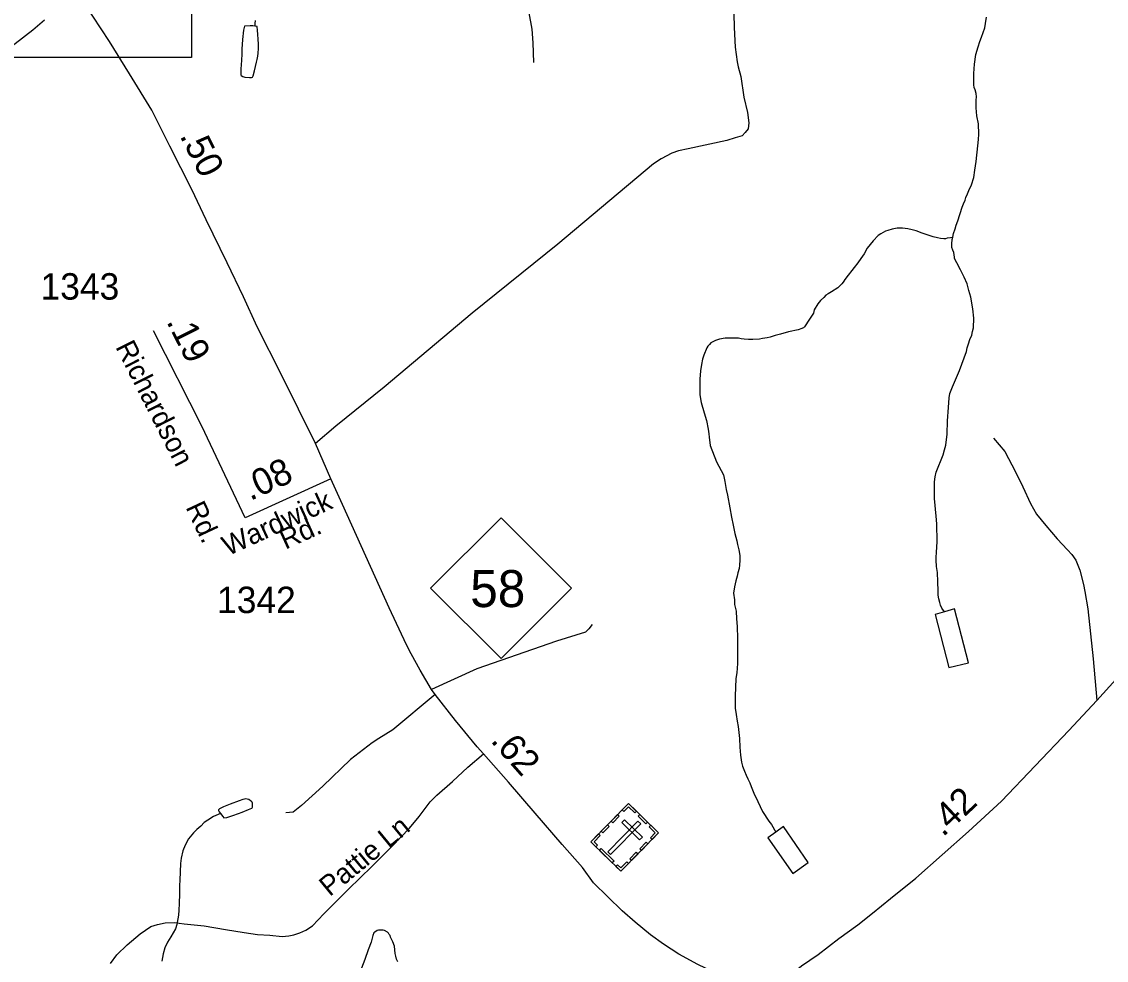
# Model space of a CAD drawing. Extents: x 2220236 to 2384410, y 720751 to 894131.
# Drawn here: x 2281155 to 2286280, y 842586 to 847023 of the extents above; entities that cross this region are included whole.
import ezdxf

# ---------------------------------------------------------------- set-up
doc = ezdxf.new("R2010")
doc.units = 0
for name, color, linetype in [('Exist Cultural Cemetery CELL', 7, 'Continuous'), ('Exist Hydrographic Misc Water Feature', 7, 'Continuous'), ('Exist Hydrographic Pond Under 1500 Sq Ft', 7, 'Continuous'), ('Exist Road Non-System Type 51', 7, 'Continuous'), ('Exist Road Non-System Type 51 Label', 7, 'Continuous'), ('Exist Road Primary NC Attributed', 7, 'Continuous'), ('Exist Road Primary NC Service Mileage Hundredths English Label', 7, 'Continuous'), ('Exist Road Primary NC Shield CELL', 7, 'Continuous'), ('Exist Road Primary NC Shield Number Label', 7, 'Continuous'), ('Exist Road Secondary Mileage Hundredths English Label', 7, 'Continuous'), ('Exist Road Secondary Type 41 Attributed', 7, 'Continuous'), ('Exist Road Secondary Type 51 Attributed', 7, 'Continuous'), ('Exist Road Secondary Type 51 Label', 7, 'Continuous'), ('Exist Road Secondary Type 51 Number Label', 7, 'Continuous'), ('Map Preparation Inset Cut Line', 7, 'Continuous')]:
    doc.layers.add(name, color=color, linetype=linetype)

msp = doc.modelspace()

# ---------------------------------------------------------------- linework, layer by layer
at = {"layer": 'Exist Cultural Cemetery CELL'}
for points in [[(2284022.3, 843327.7), (2284164.5, 843188.3), (2283986.2, 843006.5), (2283844.1, 843145.9)], [(2283992, 843296.7), (2284000.1, 843288.8), (2284022.7, 843311.8), (2284051.6, 843283.4), (2284059.4, 843291.3), (2284022.3, 843327.7)], [(2283940.1, 843243.8), (2283970.4, 843274.7), (2283978.5, 843266.8), (2283948.2, 843235.8)], [(2284003.8, 843250.5), (2283990.7, 843237.2), (2284074.8, 843154.7), (2284087.9, 843168.1)], [(2284075.2, 843275.8), (2284112.2, 843239.5), (2284104.2, 843231.4), (2284067.2, 843267.6)], [(2283893, 843195.8), (2283923.3, 843226.8), (2283931.5, 843218.8), (2283901.1, 843187.9)], [(2284079.7, 843230.4), (2284066.3, 843243.5), (2283924.3, 843098.7), (2283937.7, 843085.6)], [(2284134.2, 843157.3), (2284126.1, 843165.2), (2284148.6, 843188.2), (2284119.6, 843216.6), (2284127.4, 843224.5), (2284164.5, 843188.2)], [(2283867.7, 843122.7), (2283875.7, 843130.9), (2283860, 843146.4), (2283888.3, 843175.2), (2283880.4, 843183), (2283844, 843145.9)], [(2283893.1, 843113.8), (2283953.7, 843054.4), (2283945.7, 843046.3), (2283885.1, 843105.7)], [(2284028.7, 843066), (2284059, 843096.9), (2284067.1, 843089), (2284036.8, 843058.1)], [(2284074.9, 843113.1), (2284105.2, 843144), (2284113.3, 843136), (2284083, 843105.1)], [(2283962.5, 843029.7), (2283970.6, 843037.9), (2283986.3, 843022.5), (2284014.6, 843051.3), (2284022.5, 843043.5), (2283986.2, 843006.5)]]:
    msp.add_lwpolyline(points, close=True, dxfattribs=at)
at = {"layer": 'Exist Hydrographic Misc Water Feature'}
for points in [[(2283551.4, 847065.5), (2283565.5, 846987.1), (2283570.7, 846923), (2283573.7, 846829.5)], [(2285554.7, 846003.8), (2285558, 846021.8), (2285565.4, 846044.6), (2285570.6, 846061.5), (2285577.6, 846081.1), (2285598.6, 846145.6), (2285604.9, 846161.8), (2285612.5, 846179.7), (2285616.3, 846191.8), (2285624.2, 846209.7), (2285630.1, 846224.3), (2285642.8, 846251.9), (2285653.4, 846286.1), (2285659.3, 846320.4), (2285664.8, 846362.3), (2285672.2, 846436.6), (2285676.1, 846466), (2285678, 846490.6), (2285675.1, 846540.9), (2285668.6, 846578.7), (2285664.2, 846616.5), (2285664.3, 846652.6), (2285665.9, 846668), (2285664.3, 846683.8), (2285659.7, 846700.2), (2285655.7, 846712.5), (2285653.6, 846725), (2285653.1, 846778.1), (2285657, 846822.3), (2285663.8, 846868.1), (2285673.8, 846905), (2285682.2, 846930), (2285690.8, 846950.5), (2285705.1, 846994.5), (2285708.8, 847014.8), (2285714.4, 847045.1)], [(2282257.7, 847029), (2282257.1, 847014.3), (2282256.2, 847002.1)], [(2285554.7, 846003.8), (2285552.4, 846002.9), (2285544.1, 846001.4), (2285528.4, 845999.4), (2285520.1, 845997), (2285512.2, 845997.1), (2285495.9, 845998.5), (2285482.8, 846001), (2285462.2, 846006.4), (2285437.8, 846014.4), (2285410.1, 846023.9), (2285381.8, 846034.3), (2285361.9, 846039.6), (2285342, 846043.3), (2285316.8, 846047.1), (2285304, 846047.4), (2285291.9, 846047), (2285267.5, 846041.6), (2285248, 846036.4), (2285236.1, 846032.4), (2285224.9, 846027.1), (2285214.3, 846020.7), (2285202.3, 846011.8), (2285178.5, 845987.7), (2285150.5, 845952.2), (2285134.9, 845925.6), (2285119.7, 845903.6), (2285105.5, 845883.6), (2285087.6, 845861), (2285077.8, 845847.1), (2285060, 845824.5), (2285044.1, 845804.5), (2285039, 845796.4), (2285036.3, 845792.2), (2285030.6, 845784.1), (2285010.5, 845764.2), (2284980.6, 845745.8), (2284966, 845737.2), (2284955, 845729.9), (2284945, 845719.6), (2284929.3, 845705.8), (2284917.1, 845689.7), (2284899.5, 845661.5), (2284895.9, 845645.2), (2284877.9, 845616.7), (2284854.2, 845581.1), (2284848.2, 845576.3), (2284844.5, 845574.1), (2284840.6, 845572.6), (2284823.7, 845567), (2284778.6, 845556.5), (2284740.9, 845545.8), (2284714.6, 845539.7), (2284690.8, 845532), (2284677, 845529.1), (2284654.9, 845524.6), (2284641.1, 845522.6), (2284608.9, 845520.6), (2284588.9, 845520.4), (2284568.9, 845522.4), (2284555.2, 845524.4), (2284541.1, 845526.3), (2284495.2, 845527.2), (2284479.2, 845527.6), (2284452.8, 845521.6), (2284433.3, 845515.4), (2284411.8, 845504.4), (2284404.4, 845497), (2284397.4, 845489.9), (2284391.9, 845480.8), (2284377.8, 845446.7), (2284372.1, 845428.1), (2284366.4, 845402.7), (2284362.5, 845372.6), (2284358.7, 845333.9), (2284358.8, 845308.7), (2284359.4, 845258.5), (2284365.9, 845222.3), (2284380.3, 845174.4), (2284390.4, 845138.1), (2284399, 845096.3), (2284401.2, 845074.9), (2284403.5, 845058.5), (2284407.9, 845019), (2284438.2, 844943), (2284470.7, 844881.6), (2284477.2, 844849.3), (2284483.6, 844811.5), (2284489.7, 844785.1), (2284500.2, 844725.2), (2284508.8, 844681.4), (2284516.9, 844643.5), (2284525.2, 844603.3), (2284533.7, 844569.4), (2284537.6, 844552.2), (2284540, 844539.7), (2284544, 844525.9)], [(2285515, 844233.5), (2285502.9, 844250.1), (2285495.9, 844264), (2285492.6, 844276.6), (2285487.7, 844294.7), (2285485.5, 844311.8), (2285485.2, 844332.5), (2285483.2, 844375.8), (2285482.4, 844418.5), (2285478.1, 844448.1), (2285475.4, 844477), (2285476, 844490.1), (2285477.9, 844514.7), (2285481.2, 844564.5), (2285478.4, 844649.8), (2285476.5, 844685.9), (2285468.4, 844769.1), (2285467.3, 844796), (2285468.7, 844848.4), (2285470.8, 844870.7), (2285476.2, 844894.2), (2285509.7, 844974.8), (2285515.1, 844998.3), (2285521.2, 845020.5), (2285528.5, 845072.8), (2285530.1, 845136.8), (2285533.4, 845199), (2285537, 845244.9), (2285541, 845265.1), (2285552.5, 845297), (2285585.9, 845373.4), (2285618.9, 845463.6), (2285622.9, 845481.5), (2285628.8, 845499.5), (2285634.5, 845520), (2285644.1, 845541.8), (2285648.1, 845558.1), (2285652.1, 845576), (2285654.3, 845621.9), (2285649.4, 845666.3), (2285639, 845720), (2285630.5, 845752), (2285622, 845784.3), (2285607.9, 845815.7), (2285591.2, 845850.5), (2285573.2, 845883.7), (2285562.8, 845903.6), (2285562.9, 845909.2), (2285561.2, 845921.7), (2285558.8, 845931.6), (2285554.7, 845943.1), (2285550.4, 845955.3), (2285550.4, 845973.4), (2285552.2, 845993), (2285554.7, 846003.8)], [(2284544, 844525.9), (2284548, 844499.5), (2284548.6, 844478.2), (2284546.7, 844453.6), (2284544.8, 844437.9), (2284539.1, 844417.7), (2284535.2, 844401.4), (2284529.5, 844379.2), (2284523.6, 844351.5), (2284518.1, 844321.4), (2284522.3, 844289.2), (2284522.5, 844267.8), (2284530.7, 844235.9), (2284532.9, 844199.7), (2284535.1, 844163.6), (2284537.9, 844107.8), (2284536.6, 844045.5), (2284537.1, 843989.7), (2284533.2, 843945.5), (2284529.4, 843917.7), (2284528.2, 843875.8), (2284526, 843835.8), (2284526.6, 843829.2), (2284526.8, 843777.4), (2284531.4, 843747.8), (2284535.7, 843715.9), (2284539.8, 843691.9), (2284546.8, 843633.7), (2284548.6, 843593.3), (2284550.7, 843555.5), (2284556.3, 843522.6), (2284561.5, 843503.8), (2284569.5, 843479.7), (2284578, 843461.5), (2284585.8, 843444.2), (2284595.9, 843424.4), (2284602.1, 843407.8), (2284614.6, 843376.4), (2284632.8, 843336.7), (2284655.4, 843288.6), (2284685.6, 843244.4), (2284697.7, 843227.1), (2284703.8, 843217.1), (2284712, 843202.9), (2284717.7, 843191.3)], [(2282094.6, 843279.5), (2282060.8, 843265.4), (2282034.9, 843248.6), (2282017, 843236.8), (2282001.2, 843220.7), (2281983.2, 843204.7), (2281967.4, 843188.6), (2281943.8, 843159.6), (2281928.1, 843129.4), (2281916.1, 843103.4), (2281908.5, 843069.2), (2281904.7, 843044), (2281901.4, 842965.3), (2281899.9, 842939.8), (2281900.4, 842899.7), (2281898.5, 842853.9), (2281896.9, 842823.4), (2281895.1, 842799.8), (2281893.4, 842781.8), (2281887.6, 842755.7), (2281881.6, 842735.2), (2281860.1, 842697.2), (2281844.2, 842671.3), (2281830.5, 842644.4), (2281822.7, 842616.7), (2281817.1, 842582.3)]]:
    msp.add_lwpolyline(points, dxfattribs=at)
at = {"layer": 'Exist Hydrographic Pond Under 1500 Sq Ft'}
for points in [[(2282256.2, 847002.1), (2282246.3, 847003), (2282234.9, 847003.2), (2282206.9, 847001.5), (2282203, 846983.6), (2282197.5, 846939.4), (2282195.8, 846892.5), (2282194.7, 846868.9), (2282194.1, 846841.1), (2282192.7, 846818.8), (2282190.6, 846800.8), (2282190.3, 846782.8), (2282190.7, 846772.3), (2282192.6, 846768.9), (2282199.1, 846764.5), (2282208.8, 846761.1), (2282231.1, 846759), (2282241, 846759.7), (2282245.6, 846761.3), (2282248.7, 846767.8), (2282254.7, 846791.3), (2282259.7, 846811.8), (2282264.1, 846831.4), (2282267.3, 846845.1), (2282269.9, 846859.8), (2282271.9, 846873.9), (2282273.6, 846895.8), (2282273.5, 846905.7), (2282273.4, 846918.1), (2282272.6, 846939.5), (2282271.1, 846964.1), (2282269.5, 846982.2), (2282267.9, 847000.9), (2282256.2, 847002.1)], [(2285515, 844233.5), (2285470.4, 844220.3), (2285536.4, 843970.6), (2285628, 843991.7), (2285561.8, 844247.3), (2285515, 844233.5)], [(2282094.6, 843279.5), (2282104.8, 843265.2), (2282110.6, 843259.5), (2282124.7, 843261.5), (2282152.8, 843270.1), (2282178.6, 843280), (2282196.4, 843286.2), (2282226.2, 843298.7), (2282242.1, 843304.9), (2282243.4, 843306.6), (2282244.8, 843309.2), (2282245.8, 843313.1), (2282246.2, 843316.3), (2282246.1, 843324.5), (2282245.5, 843328.8), (2282243.9, 843332.8), (2282240.1, 843337.1), (2282235.9, 843340.5), (2282227.5, 843345.6), (2282220, 843348), (2282214.1, 843349.2), (2282208.2, 843348.3), (2282199.9, 843346.2), (2282182.1, 843340), (2282140.4, 843323.5), (2282124.2, 843317.2), (2282108.4, 843311), (2282098.4, 843307.3), (2282090.1, 843302.5), (2282086.1, 843299.3), (2282084.5, 843297.7), (2282084.1, 843293.5), (2282087.5, 843287.8), (2282094.6, 843279.5)], [(2284717.7, 843191.3), (2284680.4, 843165.1), (2284797.9, 842996.1), (2284871.1, 843048.7), (2284754, 843217.7), (2284717.7, 843191.3)], [(2282932.5, 842578.9), (2282926.5, 842590.5), (2282922.2, 842604.7), (2282920.2, 842618.5), (2282915.7, 842652.4), (2282907.9, 842672.9), (2282903.5, 842682.8), (2282897.5, 842696), (2282895.4, 842702.6), (2282891.2, 842708.6), (2282887.4, 842714.3), (2282883.2, 842718.6), (2282869.3, 842726.1), (2282863.1, 842727.9), (2282849.3, 842728.2), (2282841.5, 842727.7), (2282835.2, 842726.2), (2282823.2, 842718.2), (2282819.2, 842715.7), (2282813.4, 842703.7), (2282805.8, 842671.7), (2282792, 842635.3), (2282776.6, 842589.7), (2282761, 842549)]]:
    msp.add_lwpolyline(points, dxfattribs=at)
at = {"layer": 'Exist Road Non-System Type 51'}
for points in [[(2284519.3, 847060.9), (2284521.4, 846996.3), (2284526.8, 846902.3), (2284536.3, 846833.5), (2284540.6, 846809.4), (2284552.6, 846763.8), (2284567.7, 846667), (2284584.9, 846593.8), (2284591.3, 846544.3), (2284587, 846516.3), (2284574.1, 846499.1), (2284559.1, 846484), (2284526.8, 846473.3), (2284487, 846462), (2284304.2, 846421.6), (2284257.9, 846413), (2284226.7, 846402.2), (2284177.2, 846374.2), (2284140.7, 846350.6), (2283687.9, 845971.7), (2283283.2, 845645.2), (2282868.3, 845295.8), (2282638.5, 845111.3), (2282542.4, 845028.9)], [(2285746.6, 845054.4), (2285799.7, 844991.3), (2285851.1, 844895), (2285886, 844823.5), (2285920.9, 844745.5), (2285950.7, 844695.7), (2285993.9, 844640.9), (2286047, 844577.7), (2286096.8, 844526.3), (2286116.7, 844504.7), (2286135, 844478.1), (2286155.4, 844430.6), (2286172, 844362.7), (2286178.3, 844328.8), (2286193, 844247.3), (2286217.9, 844011.4), (2286234.5, 843813.8)], [(2283850.6, 844173), (2283835, 844152.9), (2283819.1, 844136.8), (2283681.4, 844094.8), (2283305, 843963.5), (2283092, 843866.6)], [(2283109.2, 843842.9), (2282909.2, 843675), (2282842.5, 843634.1), (2282810.2, 843614.7), (2282709.1, 843535.1), (2282578.5, 843409.4), (2282476.8, 843317.7), (2282438.1, 843285.4), (2282403.6, 843283.3)], [(2281574.4, 842570.8), (2281604.5, 842611.7), (2281654, 842659), (2281714.2, 842710.7), (2281765.8, 842745.1), (2281795.9, 842755.9), (2281832.5, 842762.4), (2281875.5, 842764.5), (2281922.9, 842758.1), (2282017.5, 842749.4), (2282118.6, 842732.2), (2282206.8, 842717.2), (2282269.2, 842708.6), (2282327.3, 842704.2), (2282385.4, 842697.8), (2282417.6, 842702.1), (2282441.3, 842706.4), (2282469.2, 842715), (2282497.2, 842727.9), (2282529.5, 842749.4), (2282583.3, 842805.4), (2282699.4, 842921.6), (2282809.1, 843029.3), (2282905.9, 843126.1), (2282987.7, 843210.1), (2283032.8, 843266), (2283084.5, 843334.9), (2283116.7, 843367.2), (2283189.9, 843431.8), (2283263, 843498.5), (2283337, 843561.6)]]:
    msp.add_lwpolyline(points, dxfattribs=at)
at = {"layer": 'Exist Road Primary NC Attributed'}
for points in [[(2282615.7, 844861.9), (2282542.4, 845028.9), (2282382.1, 845354), (2282268.1, 845580), (2282203.6, 845722), (2282126.1, 845883.5), (2282027.2, 846085.8), (2281958.4, 846230), (2281855.1, 846434.5), (2281769.1, 846604.6), (2281664.7, 846776.8), (2281569, 846929.6), (2281452.3, 847109.3), (2281389.4, 847192.8)], [(2284687, 842409.6), (2284554.4, 842468.3), (2284349.5, 842566.4), (2284259.2, 842615.4), (2284186.8, 842662.7), (2284126.3, 842706.2), (2284053.9, 842765.5), (2283991.5, 842819), (2283856.3, 842951.5), (2283805.1, 843025), (2283708.3, 843132.6), (2283581.4, 843281.1), (2283455.5, 843427.5), (2283337, 843561.6), (2283307.1, 843595.4), (2283203.9, 843720.2), (2283109.2, 843842.9), (2283092, 843866.6), (2283038.2, 843957), (2282995.2, 844034.5), (2282973.7, 844077.5), (2282891.9, 844251.9), (2282671.5, 844740.5), (2282615.7, 844861.9)]]:
    msp.add_lwpolyline(points, dxfattribs=at)
at = {"layer": 'Exist Road Primary NC Shield CELL'}
msp.add_lwpolyline([(2283087.2, 844345.3), (2283420.2, 844678.3), (2283753.2, 844345.3), (2283420.2, 844012.3)], close=True, dxfattribs=at)
at = {"layer": 'Exist Road Secondary Type 41 Attributed'}
msp.add_lwpolyline([(2281263.1, 847029.6), (2281207.5, 846983), (2281038.9, 846853.5)], dxfattribs=at)
at = {"layer": 'Exist Road Secondary Type 51 Attributed'}
for points in [[(2282210.7, 844677), (2282006.7, 845111), (2281777.7, 845562.3)], [(2282615.7, 844861.9), (2282210.7, 844677)], [(2284687, 842409.6), (2284748.2, 842478.1), (2284789.8, 842518.4), (2284839.4, 842559), (2284919, 842613.7), (2285016.1, 842688.5), (2285105.6, 842753.4), (2285174.9, 842808), (2285260.2, 842878.8), (2285379.3, 842973.9), (2285629.2, 843194.1), (2285783.9, 843338.8), (2286102.4, 843672.3), (2286234.5, 843813.8), (2286325, 843913.4)]]:
    msp.add_lwpolyline(points, dxfattribs=at)
at = {"layer": 'Map Preparation Inset Cut Line'}
msp.add_lwpolyline([(2274432.1, 854276.6), (2281957.8, 854276.6), (2281957.8, 846853.3), (2274432.1, 846853.3), (2274432.1, 854276.6)], dxfattribs=at)
msp.add_lwpolyline([(2274432.1, 854276.6), (2281957.8, 854276.6), (2281957.8, 846853.3), (2274432.1, 846853.3), (2274432.1, 854276.6)], dxfattribs=at)

# ---------------------------------------------------------------- texts
at = {"layer": 'Exist Road Non-System Type 51 Label'}
msp.add_text('Pattie Ln', height=95, rotation=39.4549, dxfattribs=at).set_placement((2282610, 842884.2))
at = {"layer": 'Exist Road Primary NC Service Mileage Hundredths English Label'}
for s, rotation, p in [('.50', 296.7913, (2281900, 846484.2)), ('.62', 311.4782, (2283366.9, 843622.1))]:
    msp.add_text(s, height=125, rotation=rotation, dxfattribs=at).set_placement(p)
at = {"layer": 'Exist Road Primary NC Shield Number Label'}
msp.add_text('58', height=175, dxfattribs=at).set_placement((2283274.3, 844255.6))
at = {"layer": 'Exist Road Secondary Mileage Hundredths English Label'}
for s, rotation, p in [('.19', 296.9011, (2281836.7, 845605.8)), ('.08', 24.543, (2282234.7, 844756.7)), ('.42', 43.0843, (2285507.7, 843166.1))]:
    msp.add_text(s, height=125, rotation=rotation, dxfattribs=at).set_placement(p)
at = {"layer": 'Exist Road Secondary Type 51 Label'}
for s, rotation, p in [('Richardson', 296.9011, (2281596.2, 845485.7)), ('Wardwick', 24.5431, (2282129.7, 844496)), ('Rd.', 295.1706, (2281927.9, 844727.8)), ('Rd.', 24.5431, (2282400.9, 844526.2))]:
    msp.add_text(s, height=95, rotation=rotation, dxfattribs=at).set_placement(p)
at = {"layer": 'Exist Road Secondary Type 51 Number Label'}
for s, p in [('1343', (2281244, 845709.2)), ('1342', (2282078.1, 844227.3))]:
    msp.add_text(s, height=125, dxfattribs=at).set_placement(p)

doc.saveas('drawing.dxf')
